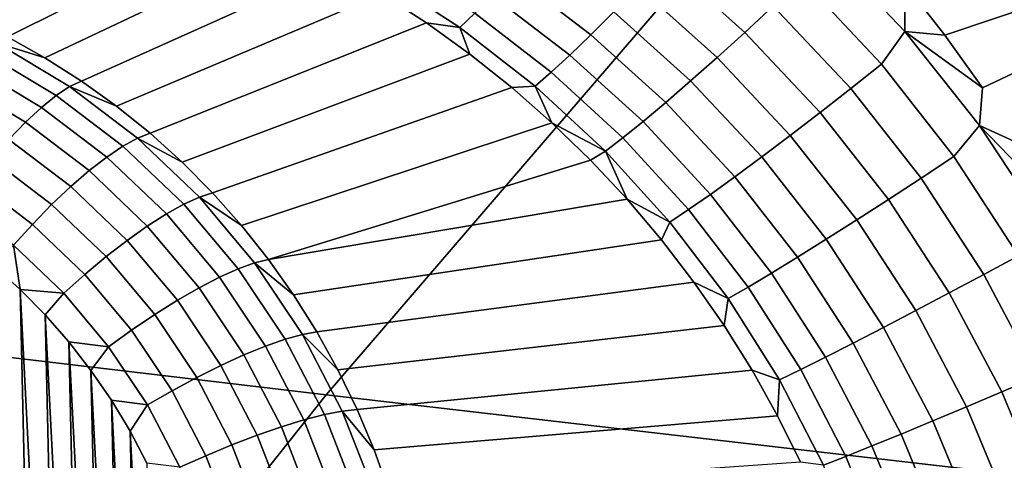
# Model space of a CAD drawing. Header units: metres. Extents: x -240 to 45, y -77 to 27.
# Tile 270 of 656: x -216.864 to -215.86, y 13.415 to 13.865. Entities that reach past the tile are written whole.
import ezdxf

# ---------------------------------------------------------------- set-up
doc = ezdxf.new("R2010")
doc.units = ezdxf.units.M
doc.layers.add('solid_102011X2', color=7, linetype='CONTINUOUS')

msp = doc.modelspace()

# ---------------------------------------------------------------- linework, layer by layer
at = {"layer": 'solid_102011X2'}
for points in [[(-214.254639, 14.326181, 302.750153), (-215.64061, 14.501496, 301.100128), (-216.104492, 14.002638, 301.431458), (-214.710617, 13.833681, 303.080658)], [(-216.104492, 14.002638, 301.431458), (-217.487991, 14.173695, 299.772614), (-217.943192, 13.646745, 300.092407), (-216.551743, 13.482321, 301.750885)], [(-215.920319, 13.849334, 272.280029), (-215.960785, 13.901244, 272.283386), (-215.398087, 14.024789, 272.119141)], [(-215.882004, 13.795333, 272.277069), (-215.920319, 13.849334, 272.280029), (-215.398087, 14.024789, 272.119141)], [(-215.884949, 13.757219, 272.281403), (-215.882004, 13.795333, 272.277069), (-215.398087, 14.024789, 272.119141), (-215.84613, 13.739456, 272.274506)], [(-214.710617, 13.833681, 303.080658), (-216.104492, 14.002638, 301.431458), (-216.551743, 13.482321, 301.750885), (-215.150238, 13.319945, 303.399323)], [(-216.687576, 13.98676, 272.148773), (-216.638123, 13.966622, 272.142242), (-216.876846, 13.847432, 271.457703), (-216.916306, 13.866709, 271.469543)], [(-216.638123, 13.966622, 272.142242), (-216.589386, 13.944016, 272.136444), (-216.838516, 13.825964, 271.445953), (-216.876846, 13.847432, 271.457703)], [(-216.124329, 13.852112, 272.290314), (-216.207245, 13.926441, 272.297638), (-216.180634, 13.955386, 272.305664), (-216.095322, 13.87889, 272.297516)], [(-216.589386, 13.944016, 272.136444), (-216.54158, 13.918983, 272.131287), (-216.801422, 13.802367, 271.434326), (-216.838516, 13.825964, 271.445953)], [(-216.281448, 13.849672, 272.243622), (-216.362976, 13.911697, 272.250336), (-216.34169, 13.936383, 272.273743), (-216.258102, 13.873107, 272.266327)], [(-215.984879, 13.819567, 272.291931), (-216.066132, 13.906352, 272.299408), (-216.044357, 13.940928, 272.296661), (-215.960968, 13.852884, 272.28833)], [(-215.960968, 13.852884, 272.28833), (-216.044357, 13.940928, 272.296661), (-215.960785, 13.901244, 272.283386)], [(-216.415192, 13.857114, 272.157532), (-216.496643, 13.910209, 272.16452), (-216.482697, 13.925035, 272.199097), (-216.400055, 13.871705, 272.191711)], [(-216.152618, 13.826498, 272.277924), (-216.233215, 13.898849, 272.284454), (-216.207245, 13.926441, 272.297638), (-216.124329, 13.852112, 272.290314)], [(-216.54158, 13.918983, 272.131287), (-216.494797, 13.891573, 272.126831), (-216.765671, 13.776711, 271.422852), (-216.801422, 13.802367, 271.434326)], [(-216.496643, 13.910209, 272.16452), (-216.415192, 13.857114, 272.157532), (-216.449234, 13.861854, 272.122955), (-216.494797, 13.891573, 272.126831)], [(-216.302856, 13.828965, 272.216736), (-216.382553, 13.890008, 272.222839), (-216.362976, 13.911697, 272.250336), (-216.281448, 13.849672, 272.243622)], [(-216.016342, 13.79467, 272.290863), (-216.095322, 13.87889, 272.297516), (-216.066132, 13.906352, 272.299408), (-215.984879, 13.819567, 272.291931)], [(-216.179688, 13.802506, 272.260559), (-216.258102, 13.873107, 272.266327), (-216.233215, 13.898849, 272.284454), (-216.152618, 13.826498, 272.277924)], [(-215.960968, 13.852884, 272.28833), (-215.960785, 13.901244, 272.283386), (-215.920319, 13.849334, 272.280029)], [(-216.494797, 13.891573, 272.126831), (-216.449234, 13.861854, 272.122955), (-216.731354, 13.749071, 271.41156), (-216.765671, 13.776711, 271.422852)], [(-216.321915, 13.811356, 272.186127), (-216.400055, 13.871705, 272.191711), (-216.382553, 13.890008, 272.222839), (-216.302856, 13.828965, 272.216736)], [(-216.047577, 13.770316, 272.284454), (-216.124329, 13.852112, 272.290314), (-216.095322, 13.87889, 272.297516), (-216.016342, 13.79467, 272.290863)], [(-216.338303, 13.79716, 272.152374), (-216.415192, 13.857114, 272.157532), (-216.400055, 13.871705, 272.191711), (-216.321915, 13.811356, 272.186127)], [(-216.205063, 13.780566, 272.238525), (-216.281448, 13.849672, 272.243622), (-216.258102, 13.873107, 272.266327), (-216.179688, 13.802506, 272.260559)], [(-216.449234, 13.861854, 272.122955), (-216.404984, 13.82989, 272.11972), (-216.698593, 13.719528, 271.400513), (-216.731354, 13.749071, 271.41156)], [(-216.415192, 13.857114, 272.157532), (-216.404984, 13.82989, 272.11972), (-216.449234, 13.861854, 272.122955)], [(-216.415192, 13.857114, 272.157532), (-216.338303, 13.79716, 272.152374), (-216.362274, 13.795792, 272.117035), (-216.404984, 13.82989, 272.11972)], [(-216.887985, 13.841327, 271.431549), (-216.876846, 13.847432, 271.457703), (-216.838516, 13.825964, 271.445953)], [(-216.228287, 13.76107, 272.21225), (-216.302856, 13.828965, 272.216736), (-216.281448, 13.849672, 272.243622), (-216.205063, 13.780566, 272.238525)], [(-216.078049, 13.746939, 272.272827), (-216.152618, 13.826498, 272.277924), (-216.124329, 13.852112, 272.290314), (-216.047577, 13.770316, 272.284454)], [(-215.910995, 13.725301, 272.285858), (-215.984879, 13.819567, 272.291931), (-215.960968, 13.852884, 272.28833), (-215.884949, 13.757219, 272.281403)], [(-215.960968, 13.852884, 272.28833), (-215.920319, 13.849334, 272.280029), (-215.882004, 13.795333, 272.277069)], [(-215.884949, 13.757219, 272.281403), (-215.960968, 13.852884, 272.28833), (-215.882004, 13.795333, 272.277069)], [(-216.887985, 13.841327, 271.431549), (-216.813416, 13.796775, 271.408447), (-216.827118, 13.787785, 271.384399), (-216.900482, 13.831616, 271.407135)], [(-216.813416, 13.796775, 271.408447), (-216.887985, 13.841327, 271.431549), (-216.838516, 13.825964, 271.445953), (-216.801422, 13.802367, 271.434326)], [(-216.900482, 13.831616, 271.407135), (-216.827118, 13.787785, 271.384399), (-216.842224, 13.77559, 271.362732), (-216.914062, 13.818507, 271.38501)], [(-216.404984, 13.82989, 272.11972), (-216.362274, 13.795792, 272.117035), (-216.66748, 13.688169, 271.389709), (-216.698593, 13.719528, 271.400513)], [(-216.248917, 13.744367, 272.182159), (-216.321915, 13.811356, 272.186127), (-216.302856, 13.828965, 272.216736), (-216.228287, 13.76107, 272.21225)], [(-216.107193, 13.724958, 272.256195), (-216.179688, 13.802506, 272.260559), (-216.152618, 13.826498, 272.277924), (-216.078049, 13.746939, 272.272827)], [(-216.914062, 13.818507, 271.38501), (-216.842224, 13.77559, 271.362732), (-216.858429, 13.76045, 271.343903), (-216.928452, 13.802279, 271.365631)], [(-215.944489, 13.703204, 272.285553), (-216.016342, 13.79467, 272.290863), (-215.984879, 13.819567, 272.291931), (-215.910995, 13.725301, 272.285858)], [(-216.266632, 13.730754, 272.148804), (-216.338303, 13.79716, 272.152374), (-216.321915, 13.811356, 272.186127), (-216.248917, 13.744367, 272.182159)], [(-216.928452, 13.802279, 271.365631), (-216.858429, 13.76045, 271.343903), (-216.875397, 13.742683, 271.328308), (-216.943329, 13.783274, 271.349396)], [(-216.813416, 13.796775, 271.408447), (-216.744141, 13.744084, 271.385925), (-216.758972, 13.735948, 271.362274), (-216.827118, 13.787785, 271.384399)], [(-216.813416, 13.796775, 271.408447), (-216.801422, 13.802367, 271.434326), (-216.765671, 13.776711, 271.422852)], [(-216.744141, 13.744084, 271.385925), (-216.813416, 13.796775, 271.408447), (-216.765671, 13.776711, 271.422852), (-216.731354, 13.749071, 271.41156)], [(-216.362274, 13.795792, 272.117035), (-216.321198, 13.759649, 272.114929), (-216.638107, 13.655087, 271.379181), (-216.66748, 13.688169, 271.389709)], [(-216.338303, 13.79716, 272.152374), (-216.321198, 13.759649, 272.114929), (-216.362274, 13.795792, 272.117035)], [(-216.266632, 13.730754, 272.148804), (-216.321198, 13.759649, 272.114929), (-216.338303, 13.79716, 272.152374)], [(-216.134521, 13.704766, 272.234833), (-216.205063, 13.780566, 272.238525), (-216.179688, 13.802506, 272.260559), (-216.107193, 13.724958, 272.256195)], [(-215.977768, 13.68152, 272.279907), (-216.047577, 13.770316, 272.284454), (-216.016342, 13.79467, 272.290863), (-215.944489, 13.703204, 272.285553)], [(-216.827118, 13.787785, 271.384399), (-216.758972, 13.735948, 271.362274), (-216.775497, 13.724834, 271.341064), (-216.842224, 13.77559, 271.362732)], [(-216.842224, 13.77559, 271.362732), (-216.775497, 13.724834, 271.341064), (-216.793396, 13.71098, 271.322784), (-216.858429, 13.76045, 271.343903)], [(-216.159515, 13.686726, 272.209137), (-216.228287, 13.76107, 272.21225), (-216.205063, 13.780566, 272.238525), (-216.134521, 13.704766, 272.234833)], [(-216.010254, 13.660635, 272.269012), (-216.078049, 13.746939, 272.272827), (-216.047577, 13.770316, 272.284454), (-215.977768, 13.68152, 272.279907)], [(-216.858429, 13.76045, 271.343903), (-216.793396, 13.71098, 271.322784), (-216.812286, 13.69468, 271.307831), (-216.875397, 13.742683, 271.328308)], [(-216.321198, 13.759649, 272.114929), (-216.281952, 13.7216, 272.113251), (-216.610535, 13.620376, 271.369019), (-216.638107, 13.655087, 271.379181)], [(-216.266632, 13.730754, 272.148804), (-216.281952, 13.7216, 272.113251), (-216.321198, 13.759649, 272.114929)], [(-216.181732, 13.671158, 272.179596), (-216.248917, 13.744367, 272.182159), (-216.228287, 13.76107, 272.21225), (-216.159515, 13.686726, 272.209137)], [(-215.845322, 13.624091, 272.280975), (-215.910995, 13.725301, 272.285858), (-215.884949, 13.757219, 272.281403), (-215.817169, 13.65447, 272.275726)], [(-215.884949, 13.757219, 272.281403), (-215.84613, 13.739456, 272.274506), (-215.813431, 13.68307, 272.272339)], [(-215.817169, 13.65447, 272.275726), (-215.884949, 13.757219, 272.281403), (-215.813431, 13.68307, 272.272339)], [(-216.744141, 13.744084, 271.385925), (-216.731354, 13.749071, 271.41156), (-216.698593, 13.719528, 271.400513)], [(-216.20079, 13.658341, 272.146667), (-216.266632, 13.730754, 272.148804), (-216.248917, 13.744367, 272.182159), (-216.181732, 13.671158, 272.179596)], [(-216.041367, 13.640924, 272.253052), (-216.107193, 13.724958, 272.256195), (-216.078049, 13.746939, 272.272827), (-216.010254, 13.660635, 272.269012)], [(-216.875397, 13.742683, 271.328308), (-216.812286, 13.69468, 271.307831), (-216.831757, 13.676277, 271.296478), (-216.892746, 13.722668, 271.316284)], [(-216.758972, 13.735948, 271.362274), (-216.696838, 13.676712, 271.341003), (-216.714676, 13.666834, 271.320251), (-216.775497, 13.724834, 271.341064)], [(-216.744141, 13.744084, 271.385925), (-216.681, 13.683875, 271.364319), (-216.696838, 13.676712, 271.341003), (-216.758972, 13.735948, 271.362274)], [(-216.681, 13.683875, 271.364319), (-216.744141, 13.744084, 271.385925), (-216.698593, 13.719528, 271.400513), (-216.66748, 13.688169, 271.389709)], [(-216.775497, 13.724834, 271.341064), (-216.714676, 13.666834, 271.320251), (-216.734116, 13.654451, 271.30249), (-216.793396, 13.71098, 271.322784)], [(-216.266632, 13.730754, 272.148804), (-216.244614, 13.681753, 272.112091), (-216.281952, 13.7216, 272.113251)], [(-216.20079, 13.658341, 272.146667), (-216.244614, 13.681753, 272.112091), (-216.266632, 13.730754, 272.148804)], [(-216.070526, 13.622741, 272.232361), (-216.134521, 13.704766, 272.234833), (-216.107193, 13.724958, 272.256195), (-216.041367, 13.640924, 272.253052)], [(-215.880615, 13.605015, 272.281403), (-215.944489, 13.703204, 272.285553), (-215.910995, 13.725301, 272.285858), (-215.845322, 13.624091, 272.280975)], [(-216.892746, 13.722668, 271.316284), (-216.831757, 13.676277, 271.296478), (-216.851395, 13.65616, 271.289001), (-216.91011, 13.700826, 271.308075)], [(-216.281952, 13.7216, 272.113251), (-216.244614, 13.681753, 272.112091), (-216.610535, 13.620376, 271.369019)], [(-216.793396, 13.71098, 271.322784), (-216.734116, 13.654451, 271.30249), (-216.754745, 13.639826, 271.288147), (-216.812286, 13.69468, 271.307831)], [(-216.097229, 13.606409, 272.207245), (-216.159515, 13.686726, 272.209137), (-216.134521, 13.704766, 272.234833), (-216.070526, 13.622741, 272.232361)], [(-216.91011, 13.700826, 271.308075), (-216.851395, 13.65616, 271.289001), (-216.870789, 13.634757, 271.285553), (-216.927139, 13.677619, 271.303864)], [(-216.812286, 13.69468, 271.307831), (-216.754745, 13.639826, 271.288147), (-216.776154, 13.623265, 271.277466), (-216.831757, 13.676277, 271.296478)], [(-215.915741, 13.586237, 272.276459), (-215.977768, 13.68152, 272.279907), (-215.944489, 13.703204, 272.285553), (-215.880615, 13.605015, 272.281403)], [(-216.681, 13.683875, 271.364319), (-216.624695, 13.616851, 271.343872), (-216.641449, 13.610772, 271.320862), (-216.696838, 13.676712, 271.341003)], [(-216.681, 13.683875, 271.364319), (-216.66748, 13.688169, 271.389709), (-216.638107, 13.655087, 271.379181)], [(-216.624695, 13.616851, 271.343872), (-216.681, 13.683875, 271.364319), (-216.638107, 13.655087, 271.379181), (-216.610535, 13.620376, 271.369019)], [(-216.120987, 13.59222, 272.178192), (-216.181732, 13.671158, 272.179596), (-216.159515, 13.686726, 272.209137), (-216.097229, 13.606409, 272.207245)], [(-216.831757, 13.676277, 271.296478), (-216.776154, 13.623265, 271.277466), (-216.797867, 13.605122, 271.270691), (-216.851395, 13.65616, 271.289001)], [(-216.696838, 13.676712, 271.341003), (-216.641449, 13.610772, 271.320862), (-216.660446, 13.602271, 271.300537), (-216.714676, 13.666834, 271.320251)], [(-216.244614, 13.681753, 272.112091), (-216.209381, 13.640266, 272.111298), (-216.584885, 13.58414, 271.359161), (-216.610535, 13.620376, 271.369019)], [(-216.20079, 13.658341, 272.146667), (-216.209381, 13.640266, 272.111298), (-216.244614, 13.681753, 272.112091)], [(-215.950043, 13.568094, 272.266266), (-216.010254, 13.660635, 272.269012), (-215.977768, 13.68152, 272.279907), (-215.915741, 13.586237, 272.276459)], [(-216.714676, 13.666834, 271.320251), (-216.660446, 13.602271, 271.300537), (-216.681259, 13.591525, 271.283295), (-216.734116, 13.654451, 271.30249)], [(-216.141388, 13.58043, 272.145721), (-216.20079, 13.658341, 272.146667), (-216.181732, 13.671158, 272.179596), (-216.120987, 13.59222, 272.178192)], [(-216.851395, 13.65616, 271.289001), (-216.797867, 13.605122, 271.270691), (-216.819427, 13.585778, 271.267975), (-216.870789, 13.634757, 271.285553)], [(-216.734116, 13.654451, 271.30249), (-216.681259, 13.591525, 271.283295), (-216.703461, 13.578763, 271.269501), (-216.754745, 13.639826, 271.288147)], [(-216.20079, 13.658341, 272.146667), (-216.141388, 13.58043, 272.145721), (-216.176285, 13.597266, 272.110901), (-216.209381, 13.640266, 272.111298)], [(-215.982925, 13.55091, 272.250977), (-216.041367, 13.640924, 272.253052), (-216.010254, 13.660635, 272.269012), (-215.950043, 13.568094, 272.266266)], [(-216.551743, 13.482321, 301.750885), (-217.943192, 13.646745, 300.092407), (-218.380753, 13.098928, 300.399811), (-216.981659, 12.941357, 302.057922)], [(-216.870789, 13.634757, 271.285553), (-216.863998, 13.589787, 271.277588), (-216.891174, 13.614205, 271.286774)], [(-216.870789, 13.634757, 271.285553), (-216.819427, 13.585778, 271.267975), (-216.863998, 13.589787, 271.277588)], [(-216.754745, 13.639826, 271.288147), (-216.703461, 13.578763, 271.269501), (-216.726593, 13.564255, 271.25943), (-216.776154, 13.623265, 271.277466)], [(-216.209381, 13.640266, 272.111298), (-216.176285, 13.597266, 272.110901), (-216.561203, 13.546484, 271.349701), (-216.584885, 13.58414, 271.359161)], [(-216.013794, 13.534992, 272.230865), (-216.070526, 13.622741, 272.232361), (-216.041367, 13.640924, 272.253052), (-215.982925, 13.55091, 272.250977)], [(-215.825546, 13.500772, 272.278259), (-215.880615, 13.605015, 272.281403), (-215.845322, 13.624091, 272.280975), (-215.788712, 13.516626, 272.277161)], [(-216.891174, 13.614205, 271.286774), (-216.842987, 12.678359, 271.190125), (-216.868958, 12.651443, 271.194366)], [(-216.891174, 13.614205, 271.286774), (-216.863998, 13.589787, 271.277588), (-216.842987, 12.678359, 271.190125)], [(-216.776154, 13.623265, 271.277466), (-216.726593, 13.564255, 271.25943), (-216.750137, 13.548306, 271.253326), (-216.797867, 13.605122, 271.270691)], [(-216.624695, 13.616851, 271.343872), (-216.575912, 13.543799, 271.324799), (-216.59346, 13.538903, 271.302094), (-216.641449, 13.610772, 271.320862)], [(-216.624695, 13.616851, 271.343872), (-216.610535, 13.620376, 271.369019), (-216.584885, 13.58414, 271.359161)], [(-216.575912, 13.543799, 271.324799), (-216.624695, 13.616851, 271.343872), (-216.584885, 13.58414, 271.359161), (-216.561203, 13.546484, 271.349701)], [(-216.042099, 13.520627, 272.206329), (-216.097229, 13.606409, 272.207245), (-216.070526, 13.622741, 272.232361), (-216.013794, 13.534992, 272.230865)], [(-216.797867, 13.605122, 271.270691), (-216.750137, 13.548306, 271.253326), (-216.773636, 13.531258, 271.251312), (-216.819427, 13.585778, 271.267975)], [(-216.641449, 13.610772, 271.320862), (-216.59346, 13.538903, 271.302094), (-216.613449, 13.5319, 271.282166), (-216.660446, 13.602271, 271.300537)], [(-216.067322, 13.508069, 272.177765), (-216.120987, 13.59222, 272.178192), (-216.097229, 13.606409, 272.207245), (-216.042099, 13.520627, 272.206329)], [(-215.862259, 13.48512, 272.273987), (-215.915741, 13.586237, 272.276459), (-215.880615, 13.605015, 272.281403), (-215.825546, 13.500772, 272.278259)], [(-216.660446, 13.602271, 271.300537), (-216.613449, 13.5319, 271.282166), (-216.635452, 13.522939, 271.265381), (-216.681259, 13.591525, 271.283295)], [(-216.176285, 13.597266, 272.110901), (-216.145508, 13.552925, 272.110779), (-216.539566, 13.507521, 271.340637), (-216.561203, 13.546484, 271.349701)], [(-216.141388, 13.58043, 272.145721), (-216.145508, 13.552925, 272.110779), (-216.176285, 13.597266, 272.110901)], [(-216.863998, 13.589787, 271.277588), (-216.818527, 12.706763, 271.186432), (-216.842987, 12.678359, 271.190125)], [(-216.863998, 13.589787, 271.277588), (-216.838287, 13.563748, 271.268677), (-216.818527, 12.706763, 271.186432)], [(-216.819427, 13.585778, 271.267975), (-216.838287, 13.563748, 271.268677), (-216.863998, 13.589787, 271.277588)], [(-216.819427, 13.585778, 271.267975), (-216.773636, 13.531258, 271.251312), (-216.814102, 13.536146, 271.259979), (-216.838287, 13.563748, 271.268677)], [(-216.681259, 13.591525, 271.283295), (-216.635452, 13.522939, 271.265381), (-216.659027, 13.512209, 271.252106), (-216.703461, 13.578763, 271.269501)], [(-216.089035, 13.497544, 272.145691), (-216.141388, 13.58043, 272.145721), (-216.120987, 13.59222, 272.178192), (-216.067322, 13.508069, 272.177765)], [(-215.898148, 13.469951, 272.264404), (-215.950043, 13.568094, 272.266266), (-215.915741, 13.586237, 272.276459), (-215.862259, 13.48512, 272.273987)], [(-216.703461, 13.578763, 271.269501), (-216.659027, 13.512209, 271.252106), (-216.68364, 13.499936, 271.242645), (-216.726593, 13.564255, 271.25943)], [(-216.141388, 13.58043, 272.145721), (-216.089035, 13.497544, 272.145691), (-216.117081, 13.507379, 272.110992), (-216.145508, 13.552925, 272.110779)], [(-216.838287, 13.563748, 271.268677), (-216.7957, 12.736552, 271.183258), (-216.818527, 12.706763, 271.186432)], [(-216.838287, 13.563748, 271.268677), (-216.814102, 13.536146, 271.259979), (-216.7957, 12.736552, 271.183258)], [(-216.726593, 13.564255, 271.25943), (-216.68364, 13.499936, 271.242645), (-216.708786, 13.486382, 271.237152), (-216.750137, 13.548306, 271.253326)], [(-215.932602, 13.455537, 272.249725), (-215.982925, 13.55091, 272.250977), (-215.950043, 13.568094, 272.266266), (-215.898148, 13.469951, 272.264404)], [(-216.750137, 13.548306, 271.253326), (-216.708786, 13.486382, 271.237152), (-216.733948, 13.471832, 271.235809), (-216.773636, 13.531258, 271.251312)], [(-216.575912, 13.543799, 271.324799), (-216.535217, 13.465575, 271.307312), (-216.553421, 13.461946, 271.284912), (-216.59346, 13.538903, 271.302094)], [(-216.575912, 13.543799, 271.324799), (-216.561203, 13.546484, 271.349701), (-216.539566, 13.507521, 271.340637)], [(-216.535217, 13.465575, 271.307312), (-216.575912, 13.543799, 271.324799), (-216.539566, 13.507521, 271.340637), (-216.520035, 13.467361, 271.332031)], [(-216.145508, 13.552925, 272.110779), (-216.117081, 13.507379, 272.110992), (-216.520035, 13.467361, 271.332031), (-216.539566, 13.507521, 271.340637)], [(-215.964996, 13.442136, 272.230225), (-216.013794, 13.534992, 272.230865), (-215.982925, 13.55091, 272.250977), (-215.932602, 13.455537, 272.249725)], [(-216.814102, 13.536146, 271.259979), (-216.774536, 12.767656, 271.180634), (-216.7957, 12.736552, 271.183258)], [(-216.814102, 13.536146, 271.259979), (-216.79158, 13.507128, 271.251587), (-216.774536, 12.767656, 271.180634)], [(-216.773636, 13.531258, 271.251312), (-216.79158, 13.507128, 271.251587), (-216.814102, 13.536146, 271.259979)], [(-216.59346, 13.538903, 271.302094), (-216.553421, 13.461946, 271.284912), (-216.574249, 13.456548, 271.26532), (-216.613449, 13.5319, 271.282166)], [(-215.994751, 13.429987, 272.206177), (-216.042099, 13.520627, 272.206329), (-216.013794, 13.534992, 272.230865), (-215.964996, 13.442136, 272.230225)], [(-216.773636, 13.531258, 271.251312), (-216.733948, 13.471832, 271.235809), (-216.770737, 13.476737, 271.24353), (-216.79158, 13.507128, 271.251587)], [(-216.613449, 13.5319, 271.282166), (-216.574249, 13.456548, 271.26532), (-216.59726, 13.449497, 271.248962), (-216.635452, 13.522939, 271.265381)], [(-216.635452, 13.522939, 271.265381), (-216.59726, 13.449497, 271.248962), (-216.621948, 13.440943, 271.236176), (-216.659027, 13.512209, 271.252106)], [(-216.021317, 13.419308, 272.178101), (-216.067322, 13.508069, 272.177765), (-216.042099, 13.520627, 272.206329), (-215.994751, 13.429987, 272.206177)], [(-216.79158, 13.507128, 271.251587), (-216.755157, 12.799911, 271.178558), (-216.774536, 12.767656, 271.180634)], [(-216.79158, 13.507128, 271.251587), (-216.770737, 13.476737, 271.24353), (-216.755157, 12.799911, 271.178558)], [(-216.659027, 13.512209, 271.252106), (-216.621948, 13.440943, 271.236176), (-216.647812, 13.431065, 271.227264), (-216.68364, 13.499936, 271.242645)], [(-216.117081, 13.507379, 272.110992), (-216.091095, 13.460789, 272.111389), (-216.502686, 13.426126, 271.323853), (-216.520035, 13.467361, 271.332031)], [(-216.089035, 13.497544, 272.145691), (-216.091095, 13.460789, 272.111389), (-216.117081, 13.507379, 272.110992)], [(-216.04425, 13.41029, 272.146423), (-216.089035, 13.497544, 272.145691), (-216.067322, 13.508069, 272.177765), (-216.021317, 13.419308, 272.178101)], [(-216.68364, 13.499936, 271.242645), (-216.647812, 13.431065, 271.227264), (-216.674301, 13.420074, 271.222351), (-216.708786, 13.486382, 271.237152)], [(-216.089035, 13.497544, 272.145691), (-216.04425, 13.41029, 272.146423), (-216.067566, 13.413289, 272.112), (-216.091095, 13.460789, 272.111389)], [(-215.818069, 13.378928, 272.272278), (-215.862259, 13.48512, 272.273987), (-215.825546, 13.500772, 272.278259), (-215.78006, 13.391257, 272.27597)], [(-216.708786, 13.486382, 271.237152), (-216.674301, 13.420074, 271.222351), (-216.700851, 13.4082, 271.221588), (-216.733948, 13.471832, 271.235809)], [(-215.855301, 13.366948, 272.263306), (-215.898148, 13.469951, 272.264404), (-215.862259, 13.48512, 272.273987), (-215.818069, 13.378928, 272.272278)], [(-215.150238, 13.319945, 303.399323), (-216.551743, 13.482321, 301.750885), (-216.981659, 12.941357, 302.057922), (-215.572876, 12.785777, 303.705658)], [(-216.770737, 13.476737, 271.24353), (-216.737595, 12.833268, 271.177063), (-216.755157, 12.799911, 271.178558)], [(-216.770737, 13.476737, 271.24353), (-216.751709, 13.445154, 271.235779), (-216.737595, 12.833268, 271.177063)], [(-216.733948, 13.471832, 271.235809), (-216.751709, 13.445154, 271.235779), (-216.770737, 13.476737, 271.24353)], [(-216.733948, 13.471832, 271.235809), (-216.700851, 13.4082, 271.221588), (-216.734512, 13.412407, 271.228424), (-216.751709, 13.445154, 271.235779)], [(-216.535217, 13.465575, 271.307312), (-216.503098, 13.383098, 271.291656), (-216.52182, 13.380802, 271.269501), (-216.553421, 13.461946, 271.284912)], [(-216.535217, 13.465575, 271.307312), (-216.520035, 13.467361, 271.332031), (-216.502686, 13.426126, 271.323853)], [(-216.503098, 13.383098, 271.291656), (-216.535217, 13.465575, 271.307312), (-216.502686, 13.426126, 271.323853), (-216.487534, 13.383935, 271.316193)], [(-215.891083, 13.355529, 272.249207), (-215.932602, 13.455537, 272.249725), (-215.898148, 13.469951, 272.264404), (-215.855301, 13.366948, 272.263306)], [(-216.574249, 13.456548, 271.26532), (-216.543304, 13.377097, 271.250244), (-216.567093, 13.372061, 271.234253), (-216.59726, 13.449497, 271.248962)], [(-216.553421, 13.461946, 271.284912), (-216.52182, 13.380802, 271.269501), (-216.543304, 13.377097, 271.250244), (-216.574249, 13.456548, 271.26532)], [(-216.091095, 13.460789, 272.111389), (-216.067566, 13.413289, 272.112), (-216.487534, 13.383935, 271.316193), (-216.502686, 13.426126, 271.323853)], [(-215.924774, 13.344876, 272.230194), (-215.964996, 13.442136, 272.230225), (-215.932602, 13.455537, 272.249725), (-215.891083, 13.355529, 272.249207)], [(-216.751709, 13.445154, 271.235779), (-216.72197, 12.867529, 271.176147), (-216.737595, 12.833268, 271.177063)], [(-216.751709, 13.445154, 271.235779), (-216.734512, 13.412407, 271.228424), (-216.72197, 12.867529, 271.176147)], [(-216.59726, 13.449497, 271.248962), (-216.567093, 13.372061, 271.234253), (-216.592682, 13.3658, 271.221924), (-216.621948, 13.440943, 271.236176)], [(-216.621948, 13.440943, 271.236176), (-216.592682, 13.3658, 271.221924), (-216.619522, 13.358447, 271.21347), (-216.647812, 13.431065, 271.227264)], [(-215.95578, 13.33518, 272.206635), (-215.994751, 13.429987, 272.206177), (-215.964996, 13.442136, 272.230225), (-215.924774, 13.344876, 272.230194)], [(-216.647812, 13.431065, 271.227264), (-216.619522, 13.358447, 271.21347), (-216.647064, 13.350158, 271.209076), (-216.674301, 13.420074, 271.222351)], [(-215.983551, 13.326615, 272.178986), (-216.021317, 13.419308, 272.178101), (-215.994751, 13.429987, 272.206177), (-215.95578, 13.33518, 272.206635)], [(-216.674301, 13.420074, 271.222351), (-216.647064, 13.350158, 271.209076), (-216.674713, 13.341107, 271.208862), (-216.700851, 13.4082, 271.221588)], [(-216.007568, 13.319333, 272.147675), (-216.04425, 13.41029, 272.146423), (-216.021317, 13.419308, 272.178101), (-215.983551, 13.326615, 272.178986)]]:
    msp.add_3dface(points, dxfattribs=at)

doc.saveas('drawing.dxf')
